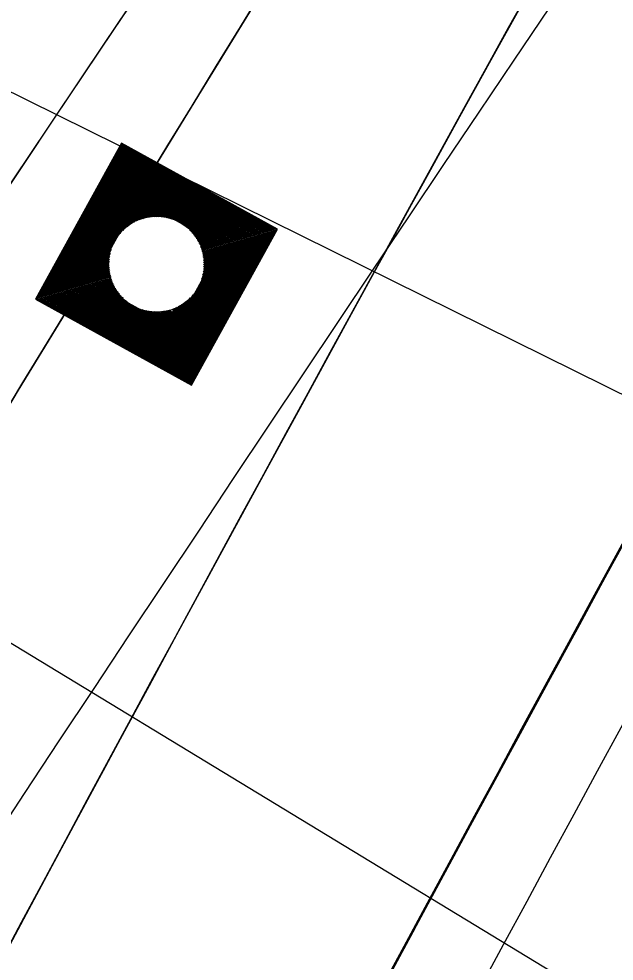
# Model space of a CAD drawing. Extents: x 14104283 to 14129344, y 8637090 to 8673339.
# Drawn here: x 14119046.4 to 14119066.86, y 8668710.3 to 8668742.69 of the extents above; entities that cross this region are included whole.
import ezdxf

# ---------------------------------------------------------------- set-up
doc = ezdxf.new("R2010")
doc.units = 0
for name, color, linetype in [('dsnCellElements', 7, 'Continuous'), ('dsnNonPlotable', 7, 'Continuous'), ('dsnPaintExistingBrokenLaneLineWhite', 7, 'Continuous'), ('dsnPaintExistingEdgeLineRightWhite', 7, 'Continuous'), ('dsnPaintRemoveLaneLineWhite', 7, 'Continuous'), ('dsnShadingPaved', 7, 'Continuous'), ('dsnStdLabel', 7, 'Continuous'), ('dsnStgShadingPrevPav', 7, 'Continuous'), ('dsnTapeExistingChannelizingLaneWhite', 7, 'Continuous'), ('dsnTapeExistingChannelizingLaneYellow', 7, 'Continuous'), ('dsnTapePlaceChannelizingLaneWhite', 7, 'Continuous'), ('dsnTapePlaceChannelizingLaneYellow', 7, 'Continuous'), ('dsnTapeRemoveChannelizingYellow', 7, 'Continuous'), ('dsnTextFinalPlan', 7, 'Continuous')]:
    doc.layers.add(name, color=color, linetype=linetype)

msp = doc.modelspace()

# ---------------------------------------------------------------- linework, layer by layer
at = {"layer": 'dsnCellElements'}
msp.add_circle((14119051.132, 8668734.258), 1.65, dxfattribs=at)
at = {"layer": 'dsnNonPlotable'}
for points in [[(14118631.637, 8668945.098), (14119326.368, 8670350.234), (14120231.75, 8669902.592), (14119537.019, 8668497.457)], [(14118855.742, 8668834.296), (14119550.473, 8670239.431), (14120003.163, 8670015.611), (14119308.433, 8668610.475)]]:
    msp.add_lwpolyline(points, close=True, dxfattribs=at)
at = {"layer": 'dsnPaintExistingBrokenLaneLineWhite'}
for centre, radius, start, end in [((14121592.114, 8667345.675), 2864.949, 147.157369, 157.163302), ((14121955.849, 8666791.923), 3500, 144.954928, 149.507619)]:
    msp.add_arc(centre, radius, start, end, dxfattribs=at)
at = {"layer": 'dsnPaintExistingEdgeLineRightWhite'}
msp.add_arc((14121592.114, 8667345.675), 2852.949, 147.157369, 157.163302, dxfattribs=at)
at = {"layer": 'dsnPaintRemoveLaneLineWhite'}
msp.add_arc((14121592.114, 8667345.675), 2876.949, 151.259893, 153.708666, dxfattribs=at)
at = {"layer": 'dsnShadingPaved'}
for centre, radius, start, end in [((14120823.304, 8667767.54), 2012, 143.15224, 151.245378), ((14121955.849, 8666791.923), 3512, 144.954928, 152.692114), ((14121955.849, 8666791.923), 3500, 144.954928, 152.692114), ((14121592.114, 8667345.675), 2888.949, 151.245384, 156.903373), ((14121592.114, 8667345.675), 2876.949, 151.245384, 156.903373)]:
    msp.add_arc(centre, radius, start, end, dxfattribs=at)
at = {"layer": 'dsnStdLabel'}
for points in [[(14119052.337, 8668730.098), (14119055.292, 8668735.463), (14119049.926, 8668738.418), (14119046.971, 8668733.053), (14119052.337, 8668730.098)], [(14119052.334, 8668730.099), (14119055.288, 8668735.462), (14119049.928, 8668738.414), (14119046.976, 8668733.054), (14119052.339, 8668730.101)], [(14119052.331, 8668730.101), (14119055.283, 8668735.461), (14119049.929, 8668738.409), (14119046.98, 8668733.055), (14119052.34, 8668730.103)], [(14119052.369, 8668730.238), (14119055.238, 8668735.448), (14119049.942, 8668738.365), (14119047.025, 8668733.068), (14119052.356, 8668730.132)], [(14119052.356, 8668730.283), (14119055.194, 8668735.435), (14119049.955, 8668738.32), (14119047.07, 8668733.081), (14119052.372, 8668730.161)], [(14119052.343, 8668730.328), (14119055.149, 8668735.422), (14119049.968, 8668738.275), (14119047.115, 8668733.094), (14119052.388, 8668730.19)], [(14119052.33, 8668730.373), (14119055.104, 8668735.409), (14119049.981, 8668738.23), (14119047.16, 8668733.107), (14119052.369, 8668730.238)], [(14119052.317, 8668730.417), (14119055.059, 8668735.396), (14119049.994, 8668738.185), (14119047.204, 8668733.12), (14119052.356, 8668730.283)], [(14119052.304, 8668730.462), (14119055.014, 8668735.383), (14119050.007, 8668738.14), (14119047.249, 8668733.133), (14119052.343, 8668730.328)], [(14119052.291, 8668730.507), (14119054.969, 8668735.37), (14119050.02, 8668738.096), (14119047.294, 8668733.146), (14119052.33, 8668730.373)], [(14119052.278, 8668730.552), (14119054.925, 8668735.357), (14119050.033, 8668738.051), (14119047.339, 8668733.159), (14119052.317, 8668730.417)], [(14119052.265, 8668730.597), (14119054.88, 8668735.344), (14119050.046, 8668738.006), (14119047.384, 8668733.172), (14119052.304, 8668730.462)], [(14119052.252, 8668730.642), (14119054.835, 8668735.331), (14119050.059, 8668737.961), (14119047.429, 8668733.185), (14119052.291, 8668730.507)], [(14119052.239, 8668730.686), (14119054.79, 8668735.318), (14119050.072, 8668737.916), (14119047.473, 8668733.198), (14119052.278, 8668730.552)], [(14119052.226, 8668730.731), (14119054.745, 8668735.305), (14119050.085, 8668737.871), (14119047.518, 8668733.211), (14119052.265, 8668730.597)], [(14119052.213, 8668730.776), (14119054.7, 8668735.292), (14119050.098, 8668737.827), (14119047.563, 8668733.224), (14119052.252, 8668730.642)], [(14119052.2, 8668730.821), (14119054.656, 8668735.279), (14119050.111, 8668737.782), (14119047.608, 8668733.237), (14119052.239, 8668730.686)], [(14119052.187, 8668730.866), (14119054.611, 8668735.266), (14119050.124, 8668737.737), (14119047.653, 8668733.25), (14119052.226, 8668730.731)], [(14119052.174, 8668730.911), (14119054.566, 8668735.253), (14119050.137, 8668737.692), (14119047.698, 8668733.263), (14119052.213, 8668730.776)], [(14119052.161, 8668730.955), (14119054.521, 8668735.24), (14119050.15, 8668737.647), (14119047.742, 8668733.276), (14119052.2, 8668730.821)], [(14119052.149, 8668731), (14119054.476, 8668735.227), (14119050.163, 8668737.603), (14119047.787, 8668733.289), (14119052.187, 8668730.866)], [(14119052.136, 8668731.045), (14119054.431, 8668735.214), (14119050.176, 8668737.558), (14119047.832, 8668733.302), (14119052.174, 8668730.911)], [(14119052.123, 8668731.09), (14119054.387, 8668735.201), (14119050.189, 8668737.513), (14119047.877, 8668733.315), (14119052.161, 8668730.955)], [(14119052.11, 8668731.135), (14119054.342, 8668735.188), (14119050.202, 8668737.468), (14119047.922, 8668733.328), (14119052.149, 8668731)], [(14119052.097, 8668731.179), (14119054.297, 8668735.175), (14119050.215, 8668737.423), (14119047.967, 8668733.341), (14119052.136, 8668731.045)], [(14119052.084, 8668731.224), (14119054.252, 8668735.162), (14119050.228, 8668737.378), (14119048.011, 8668733.354), (14119052.123, 8668731.09)], [(14119052.071, 8668731.269), (14119054.207, 8668735.149), (14119050.241, 8668737.334), (14119048.056, 8668733.367), (14119052.11, 8668731.135)], [(14119052.058, 8668731.314), (14119054.163, 8668735.136), (14119050.254, 8668737.289), (14119048.101, 8668733.38), (14119052.097, 8668731.179)], [(14119052.045, 8668731.359), (14119054.118, 8668735.123), (14119050.267, 8668737.244), (14119048.146, 8668733.393), (14119052.084, 8668731.224)], [(14119052.032, 8668731.404), (14119054.073, 8668735.11), (14119050.28, 8668737.199), (14119048.191, 8668733.406), (14119052.071, 8668731.269)], [(14119052.019, 8668731.448), (14119054.028, 8668735.097), (14119050.293, 8668737.154), (14119048.235, 8668733.419), (14119052.058, 8668731.314)], [(14119052.006, 8668731.493), (14119053.983, 8668735.084), (14119050.306, 8668737.109), (14119048.28, 8668733.432), (14119052.045, 8668731.359)], [(14119051.993, 8668731.538), (14119053.938, 8668735.071), (14119050.319, 8668737.065), (14119048.325, 8668733.445), (14119052.032, 8668731.404)], [(14119051.98, 8668731.583), (14119053.894, 8668735.058), (14119050.332, 8668737.02), (14119048.37, 8668733.458), (14119052.019, 8668731.448)], [(14119051.967, 8668731.628), (14119053.849, 8668735.045), (14119050.345, 8668736.975), (14119048.415, 8668733.471), (14119052.006, 8668731.493)], [(14119051.954, 8668731.673), (14119053.804, 8668735.032), (14119050.358, 8668736.93), (14119048.46, 8668733.484), (14119051.993, 8668731.538)], [(14119051.941, 8668731.717), (14119053.759, 8668735.019), (14119050.371, 8668736.885), (14119048.504, 8668733.497), (14119051.98, 8668731.583)], [(14119051.928, 8668731.762), (14119053.714, 8668735.006), (14119050.384, 8668736.841), (14119048.549, 8668733.51), (14119051.967, 8668731.628)], [(14119051.915, 8668731.807), (14119053.669, 8668734.993), (14119050.397, 8668736.796), (14119048.594, 8668733.523), (14119051.954, 8668731.673)], [(14119051.902, 8668731.852), (14119053.625, 8668734.98), (14119050.41, 8668736.751), (14119048.639, 8668733.536), (14119051.941, 8668731.717)], [(14119051.889, 8668731.897), (14119053.58, 8668734.967), (14119050.423, 8668736.706), (14119048.684, 8668733.549), (14119051.928, 8668731.762)], [(14119051.876, 8668731.942), (14119053.535, 8668734.954), (14119050.436, 8668736.661), (14119048.729, 8668733.562), (14119051.915, 8668731.807)], [(14119051.863, 8668731.986), (14119053.49, 8668734.941), (14119050.448, 8668736.616), (14119048.773, 8668733.575), (14119051.902, 8668731.852)], [(14119051.85, 8668732.031), (14119053.445, 8668734.928), (14119050.461, 8668736.572), (14119048.818, 8668733.588), (14119051.889, 8668731.897)], [(14119051.837, 8668732.076), (14119053.4, 8668734.915), (14119050.474, 8668736.527), (14119048.863, 8668733.601), (14119051.876, 8668731.942)], [(14119051.824, 8668732.121), (14119053.356, 8668734.902), (14119050.487, 8668736.482), (14119048.908, 8668733.614), (14119051.863, 8668731.986)], [(14119051.636, 8668735.812), (14119050.5, 8668736.437), (14119049.875, 8668735.302)], [(14119051.498, 8668735.85), (14119050.513, 8668736.392), (14119049.971, 8668735.407)], [(14119051.392, 8668735.871), (14119050.526, 8668736.347), (14119050.05, 8668735.482)], [(14119051.302, 8668735.883), (14119050.539, 8668736.303), (14119050.119, 8668735.54)], [(14119051.222, 8668735.889), (14119050.552, 8668736.258), (14119050.184, 8668735.588)], [(14119051.149, 8668735.891), (14119050.565, 8668736.213), (14119050.244, 8668735.629)], [(14119051.082, 8668735.891), (14119050.578, 8668736.168), (14119050.301, 8668735.664)], [(14119051.019, 8668735.888), (14119050.591, 8668736.123), (14119050.356, 8668735.695)], [(14119050.96, 8668735.882), (14119050.604, 8668736.078), (14119050.408, 8668735.723)], [(14119050.904, 8668735.876), (14119050.617, 8668736.034), (14119050.459, 8668735.747)], [(14119050.851, 8668735.867), (14119050.63, 8668735.989), (14119050.509, 8668735.768)], [(14119050.8, 8668735.858), (14119050.643, 8668735.944), (14119050.557, 8668735.787)], [(14119050.752, 8668735.847), (14119050.656, 8668735.899), (14119050.604, 8668735.804)], [(14119050.705, 8668735.835), (14119050.669, 8668735.854), (14119050.65, 8668735.819)], [(14119052.686, 8668733.754), (14119053.311, 8668734.889), (14119052.175, 8668735.515)], [(14119052.724, 8668733.891), (14119053.266, 8668734.876), (14119052.281, 8668735.419)], [(14119052.744, 8668733.998), (14119053.221, 8668734.863), (14119052.355, 8668735.34)], [(14119052.756, 8668734.088), (14119053.176, 8668734.85), (14119052.414, 8668735.27)], [(14119052.763, 8668734.168), (14119053.132, 8668734.837), (14119052.462, 8668735.206)], [(14119052.765, 8668734.241), (14119053.087, 8668734.824), (14119052.503, 8668735.146)], [(14119052.765, 8668734.308), (14119053.042, 8668734.811), (14119052.538, 8668735.089)], [(14119049.578, 8668734.762), (14119048.953, 8668733.627), (14119050.088, 8668733.001)], [(14119052.761, 8668734.37), (14119052.997, 8668734.798), (14119052.569, 8668735.034)], [(14119052.756, 8668734.43), (14119052.952, 8668734.785), (14119052.596, 8668734.981)], [(14119052.749, 8668734.485), (14119052.907, 8668734.772), (14119052.62, 8668734.931)], [(14119052.741, 8668734.539), (14119052.863, 8668734.759), (14119052.642, 8668734.881)], [(14119052.731, 8668734.589), (14119052.818, 8668734.746), (14119052.661, 8668734.833)], [(14119052.72, 8668734.638), (14119052.773, 8668734.733), (14119052.678, 8668734.786)], [(14119049.54, 8668734.625), (14119048.998, 8668733.64), (14119049.982, 8668733.097)], [(14119049.519, 8668734.518), (14119049.042, 8668733.653), (14119049.908, 8668733.176)], [(14119049.507, 8668734.428), (14119049.087, 8668733.666), (14119049.85, 8668733.246)], [(14119052.708, 8668734.685), (14119052.728, 8668734.72), (14119052.692, 8668734.74)], [(14119049.501, 8668734.348), (14119049.132, 8668733.679), (14119049.802, 8668733.31)], [(14119049.498, 8668734.275), (14119049.177, 8668733.692), (14119049.761, 8668733.37)], [(14119049.499, 8668734.208), (14119049.222, 8668733.705), (14119049.725, 8668733.427)], [(14119049.502, 8668734.146), (14119049.266, 8668733.718), (14119049.694, 8668733.482)], [(14119049.507, 8668734.086), (14119049.311, 8668733.731), (14119049.667, 8668733.535)], [(14119049.514, 8668734.031), (14119049.356, 8668733.744), (14119049.643, 8668733.585)], [(14119049.523, 8668733.977), (14119049.401, 8668733.757), (14119049.622, 8668733.635)], [(14119049.532, 8668733.927), (14119049.446, 8668733.77), (14119049.603, 8668733.683)], [(14119049.543, 8668733.878), (14119049.491, 8668733.783), (14119049.586, 8668733.73)], [(14119049.555, 8668733.831), (14119049.535, 8668733.796), (14119049.571, 8668733.776)], [(14119051.811, 8668732.166), (14119052.388, 8668733.214)], [(14119051.72, 8668732.479), (14119051.908, 8668732.821)], [(14119051.733, 8668732.435), (14119051.963, 8668732.852)], [(14119051.746, 8668732.39), (14119052.02, 8668732.887)], [(14119051.759, 8668732.345), (14119052.08, 8668732.928)], [(14119051.772, 8668732.3), (14119052.144, 8668732.976)], [(14119051.785, 8668732.255), (14119052.214, 8668733.034)], [(14119051.798, 8668732.21), (14119052.293, 8668733.109)], [(14119050.628, 8668732.704), (14119051.85, 8668732.031)], [(14119050.765, 8668732.666), (14119051.837, 8668732.076)], [(14119050.871, 8668732.645), (14119051.824, 8668732.121)], [(14119050.961, 8668732.633), (14119051.811, 8668732.166)], [(14119051.042, 8668732.627), (14119051.798, 8668732.21)], [(14119051.114, 8668732.625), (14119051.785, 8668732.255)], [(14119051.181, 8668732.625), (14119051.772, 8668732.3)], [(14119051.244, 8668732.628), (14119051.759, 8668732.345)], [(14119051.303, 8668732.634), (14119051.746, 8668732.39)], [(14119051.359, 8668732.64), (14119051.733, 8668732.435)], [(14119051.412, 8668732.649), (14119051.72, 8668732.479)], [(14119051.463, 8668732.658), (14119051.707, 8668732.524)], [(14119051.512, 8668732.669), (14119051.694, 8668732.569)], [(14119051.559, 8668732.681), (14119051.681, 8668732.614)], [(14119051.681, 8668732.614), (14119051.755, 8668732.748)], [(14119051.694, 8668732.569), (14119051.804, 8668732.769)], [(14119051.707, 8668732.524), (14119051.855, 8668732.793)]]:
    msp.add_lwpolyline(points, dxfattribs=at)
for radius in [2864.949, 2842.949]:
    msp.add_arc((14121592.114, 8667345.675), radius, 151.16499, 155.903428, dxfattribs=at)
at = {"layer": 'dsnStgShadingPrevPav'}
for centre, radius, start, end in [((14123732.957, 8665874.379), 5512, 146.425624, 157.163302), ((14123732.586, 8665873.821), 5512, 146.502133, 150.361956), ((14123732.846, 8665874.198), 5488.008, 146.41277, 150.668735), ((14123732.957, 8665874.379), 5488, 146.421187, 157.163302), ((14121592.114, 8667345.675), 2888.949, 147.236664, 156.233892), ((14121592.107, 8667345.679), 2888.949, 147.236664, 155.318405), ((14121592.114, 8667345.675), 2876.949, 147.240092, 156.233892), ((14121574.889, 8667355.291), 2857.26, 147.215341, 155.938429), ((14121574.765, 8667355.067), 2854.278, 147.211046, 155.933336)]:
    msp.add_arc(centre, radius, start, end, dxfattribs=at)
at = {"layer": 'dsnTapeExistingChannelizingLaneWhite'}
msp.add_arc((14121955.849, 8666791.923), 3512, 145.38458, 147.963777, dxfattribs=at)
at = {"layer": 'dsnTapeExistingChannelizingLaneYellow'}
msp.add_arc((14121592.114, 8667345.675), 2888.949, 151.259893, 155.318405, dxfattribs=at)
at = {"layer": 'dsnTapePlaceChannelizingLaneWhite'}
msp.add_arc((14121592.114, 8667345.675), 2876.949, 151.245384, 156.903373, dxfattribs=at)
at = {"layer": 'dsnTapePlaceChannelizingLaneYellow'}
for centre, radius, start, end in [((14120823.304, 8667767.54), 2012, 143.15224, 151.245378), ((14121955.849, 8666791.923), 3500, 144.954928, 149.507619), ((14121592.114, 8667345.675), 2888.949, 151.245384, 156.903373)]:
    msp.add_arc(centre, radius, start, end, dxfattribs=at)
at = {"layer": 'dsnTapeRemoveChannelizingYellow'}
msp.add_arc((14121955.849, 8666791.923), 3488, 144.954928, 149.507619, dxfattribs=at)
at = {"layer": 'dsnTextFinalPlan'}
msp.add_line((14118914.554, 8668801.161), (14119143.051, 8668662.367), dxfattribs=at)

doc.saveas('drawing.dxf')
